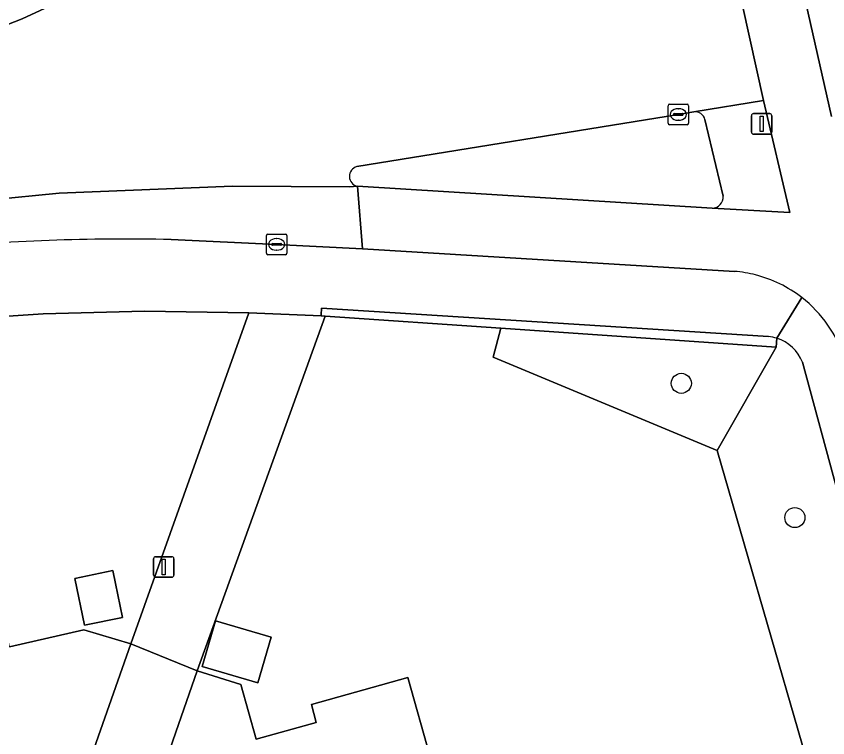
# Model space of a CAD drawing. Extents: x 158455 to 159797, y 387218 to 388672.
# Drawn here: x 159597.37 to 159636.86, y 388205.79 to 388240.92 of the extents above; entities that cross this region are included whole.
import ezdxf

# ---------------------------------------------------------------- set-up
doc = ezdxf.new("R2010")
doc.units = 0
for name, color, linetype in [('IMGEO_Berm_groen', 7, 'Continuous'), ('IMGEO_Boom', 7, 'Continuous'), ('IMGEO_Erf', 7, 'Continuous'), ('IMGEO_Fietspad_gesloten', 7, 'Continuous'), ('IMGEO_Kolk', 7, 'Continuous'), ('IMGEO_Lichtmast', 7, 'Continuous'), ('IMGEO_Muur', 7, 'Continuous'), ('IMGEO_Pand', 7, 'Continuous'), ('IMGEO_Rijbaan_lokaal_gesloten', 7, 'Continuous'), ('IMGEO_Rijbaan_regionaal_gesloten', 7, 'Continuous'), ('IMGEO_Verkeerseiland_groen', 7, 'Continuous'), ('IMGEO_Verkeersregelinstallatiepaal', 7, 'Continuous'), ('IMGEO_Voetpad_open', 7, 'Continuous')]:
    doc.layers.add(name, color=color, linetype=linetype)

msp = doc.modelspace()

# ---------------------------------------------------------------- linework, layer by layer
at = {"layer": 'IMGEO_Berm_groen'}
for points in [[(159612.234, 388226.709), (159612.21, 388226.376), (159612.208, 388226.338), (159612.409, 388226.324), (159620.956, 388225.734), (159634.356, 388224.809), (159634.385, 388225.24)], [(159633.982, 388225.324), (159612.234, 388226.709)], [(159634.385, 388225.24), (159634.356, 388224.809), (159631.488, 388219.772), (159638.058, 388197.062), (159638.98, 388193.787), (159636.003, 388192.949), (159640.81, 388175.591), (159644.957, 388176.749), (159645.378, 388175.243), (159645.494, 388174.828), (159647.811, 388179.043), (159643.213, 388196.057), (159641.777, 388195.686), (159641.04, 388198.532), (159642.447, 388198.888), (159635.636, 388224.071)]]:
    msp.add_lwpolyline(points, dxfattribs=at)
msp.add_lwpolyline([(159634.356, 388224.809), (159620.956, 388225.734), (159620.582, 388224.325), (159631.488, 388219.772)], close=True, dxfattribs=at)
for centre, radius, start, end in [((159633.801, 388223.449), 1.884, 71.9531, 84.4989), ((159633.784, 388223.343), 1.99, 21.464, 72.4174)]:
    msp.add_arc(centre, radius, start, end, dxfattribs=at)
at = {"layer": 'IMGEO_Boom'}
for centre in [(159629.737, 388223.047), (159635.262, 388216.51)]:
    msp.add_circle(centre, 0.489, dxfattribs=at)
at = {"layer": 'IMGEO_Erf'}
for points in [[(159597.044, 388210.219), (159600.663, 388211.044), (159602.94, 388210.371), (159608.695, 388226.477), (159603.617, 388226.559), (159598.679, 388226.432), (159592.836, 388226.037)], [(159638.058, 388197.062), (159631.488, 388219.772), (159620.582, 388224.325), (159620.956, 388225.734), (159612.409, 388226.324), (159606.173, 388209.055), (159608.302, 388208.384), (159609.047, 388205.722), (159611.974, 388206.541), (159611.732, 388207.404), (159616.429, 388208.719), (159617.513, 388204.871)]]:
    msp.add_lwpolyline(points, dxfattribs=at)
for points in [[(159600.224, 388213.549), (159602.066, 388213.93), (159602.197, 388213.297), (159602.536, 388211.655), (159600.695, 388211.274)], [(159609.123, 388208.462), (159606.413, 388209.263), (159607.07, 388211.486), (159609.78, 388210.685)]]:
    msp.add_lwpolyline(points, close=True, dxfattribs=at)
at = {"layer": 'IMGEO_Fietspad_gesloten'}
msp.add_lwpolyline([(159637.042, 388236.032), (159635.221, 388244.107), (159634.975, 388245.136), (159632.015, 388244.486), (159632.367, 388242.992), (159633.742, 388236.817), (159635.02, 388231.356), (159631.243, 388231.572), (159613.981, 388232.644), (159614.225, 388229.6), (159632.332, 388228.497)], dxfattribs=at)
for centre, radius, start, end in [((159631.828, 388222.357), 6.161, 75.6726, 85.3117), ((159631.835, 388222.396), 6.121, 52.1117, 75.6411), ((159631.835, 388222.39), 6.126, 17.3352, 52.152)]:
    msp.add_arc(centre, radius, start, end, dxfattribs=at)
at = {"layer": 'IMGEO_Kolk'}
for p, q in [((159629.166, 388236.636), (159630.018, 388236.636)), ((159629.091, 388235.71), (159629.091, 388236.562)), ((159629.579, 388236.416), (159629.604, 388236.416)), ((159630.092, 388236.562), (159630.092, 388235.71)), ((159629.35, 388236.13), (159629.35, 388236.142)), ((159629.788, 388236.093), (159629.39, 388236.093)), ((159629.393, 388236.179), (159629.791, 388236.179)), ((159629.602, 388235.856), (159629.577, 388235.856)), ((159629.834, 388236.142), (159629.834, 388236.13)), ((159630.018, 388235.636), (159629.166, 388235.636)), ((159609.618, 388230.311), (159610.47, 388230.311)), ((159609.543, 388229.385), (159609.543, 388230.237)), ((159610.031, 388230.091), (159610.056, 388230.091)), ((159610.544, 388230.237), (159610.544, 388229.385)), ((159609.802, 388229.805), (159609.802, 388229.817)), ((159610.24, 388229.768), (159609.842, 388229.768)), ((159609.845, 388229.854), (159610.243, 388229.854)), ((159610.054, 388229.531), (159610.029, 388229.531)), ((159610.286, 388229.817), (159610.286, 388229.805)), ((159610.47, 388229.311), (159609.618, 388229.311))]:
    msp.add_line(p, q, dxfattribs=at)
for points in [[(159629.166, 388236.636), (159630.018, 388236.636)], [(159629.091, 388235.71), (159629.091, 388236.562)], [(159630.092, 388236.562), (159630.092, 388235.71)], [(159630.018, 388235.636), (159629.166, 388235.636)], [(159609.618, 388230.311), (159610.47, 388230.311)], [(159609.543, 388229.385), (159609.543, 388230.237)], [(159610.544, 388230.237), (159610.544, 388229.385)], [(159610.47, 388229.311), (159609.618, 388229.311)]]:
    msp.add_lwpolyline(points, dxfattribs=at)
for centre, radius, start, end in [((159629.168, 388236.56), 0.0765, 91.552, 178.448), ((159629.168, 388236.56), 0.0765, 91.552, 178.448), ((159630.016, 388236.56), 0.0765, 1.552, 88.448), ((159630.016, 388236.56), 0.0765, 1.552, 88.448), ((159629.39, 388236.139), 0.0403, 85.8775, 175.7526), ((159629.387, 388236.129), 0.0366, 178.938, 274.7102), ((159629.791, 388236.136), 0.043, 264.8664, 352.4533), ((159629.795, 388236.141), 0.0386, 1.7309, 96.639), ((159629.168, 388235.712), 0.0765, 181.552, 268.448), ((159629.168, 388235.712), 0.0765, 181.552, 268.448), ((159630.016, 388235.712), 0.0765, 271.552, 358.448), ((159630.016, 388235.712), 0.0765, 271.552, 358.448), ((159609.62, 388230.235), 0.0765, 91.552, 178.448), ((159609.62, 388230.235), 0.0765, 91.552, 178.448), ((159610.468, 388230.235), 0.0765, 1.552, 88.448), ((159610.468, 388230.235), 0.0765, 1.552, 88.448), ((159609.842, 388229.814), 0.0403, 85.8775, 175.7526), ((159609.839, 388229.804), 0.0366, 178.938, 274.7102), ((159610.243, 388229.811), 0.043, 264.8664, 352.4533), ((159610.247, 388229.816), 0.0386, 1.7309, 96.639), ((159609.62, 388229.387), 0.0765, 181.552, 268.448), ((159609.62, 388229.387), 0.0765, 181.552, 268.448), ((159610.468, 388229.387), 0.0765, 271.552, 358.448), ((159610.468, 388229.387), 0.0765, 271.552, 358.448)]:
    msp.add_arc(centre, radius, start, end, dxfattribs=at)
for centre, major_axis, ratio, start_param, end_param in [((159629.578, 388236.136), (-0.387, 0.002), 0.722429, 4.712389, 7.853982), ((159629.603, 388236.136), (-0.39, 0.002), 0.717154, 1.570796, 4.712389), ((159610.03, 388229.811), (-0.387, 0.002), 0.722429, 4.712389, 7.853982), ((159610.055, 388229.811), (-0.39, 0.002), 0.717154, 1.570796, 4.712389)]:
    msp.add_ellipse(centre, major_axis=major_axis, ratio=ratio, start_param=start_param, end_param=end_param, dxfattribs=at)
at = {"layer": 'IMGEO_Lichtmast'}
for p, q in [((159604.051, 388213.707), (159604.051, 388214.507)), ((159604.051, 388214.507), (159604.051, 388213.707)), ((159604.151, 388214.607), (159604.941, 388214.607)), ((159604.941, 388214.607), (159604.151, 388214.607)), ((159605.041, 388214.507), (159605.041, 388213.707)), ((159605.041, 388213.707), (159605.041, 388214.507)), ((159604.941, 388213.607), (159604.151, 388213.607)), ((159604.151, 388213.607), (159604.941, 388213.607))]:
    msp.add_line(p, q, dxfattribs=at)
msp.add_lwpolyline([(159604.471, 388214.482), (159604.621, 388214.482), (159604.621, 388213.732), (159604.471, 388213.732), (159604.471, 388214.482)], dxfattribs=at)
for centre, start, end in [((159604.151, 388214.507), 90, 180), ((159604.151, 388214.507), 90, 180), ((159604.941, 388214.507), 0, 90), ((159604.941, 388214.507), 360, 90), ((159604.151, 388213.707), 180, 270), ((159604.151, 388213.707), 180, 270), ((159604.941, 388213.707), 270, 0), ((159604.941, 388213.707), 270, 0)]:
    msp.add_arc(centre, 0.1, start, end, dxfattribs=at)
at = {"layer": 'IMGEO_Muur'}
for points in [[(159510.431, 388208.762), (159512.085, 388209.147), (159543.043, 388216.351), (159564.779, 388220.89), (159592.836, 388226.037), (159598.679, 388226.432), (159603.617, 388226.559), (159608.695, 388226.477)], [(159608.695, 388226.477), (159602.94, 388210.371)], [(159606.173, 388209.055), (159612.409, 388226.324)], [(159612.409, 388226.324), (159620.956, 388225.734)]]:
    msp.add_lwpolyline(points, dxfattribs=at)
at = {"layer": 'IMGEO_Pand'}
for points in [[(159600.224, 388213.549), (159600.695, 388211.274), (159602.536, 388211.655), (159602.197, 388213.297), (159602.066, 388213.93)], [(159587.845, 388212.601), (159590.125, 388202.604), (159592.297, 388203.099), (159592.756, 388201.085), (159595.235, 388201.65), (159594.755, 388203.756), (159598.214, 388204.545), (159598.103, 388205.032), (159598.422, 388205.104), (159600.845, 388204.354), (159602.94, 388210.371), (159600.663, 388211.044), (159597.044, 388210.219), (159596.534, 388212.458), (159591.017, 388211.202), (159590.558, 388213.219)], [(159606.413, 388209.263), (159609.123, 388208.462), (159609.78, 388210.685), (159607.07, 388211.486)], [(159608.476, 388193.709), (159618.214, 388196.452), (159617.503, 388198.974), (159615.965, 388204.435), (159617.513, 388204.871), (159616.429, 388208.719), (159611.732, 388207.404), (159611.974, 388206.541), (159609.047, 388205.722), (159608.302, 388208.384), (159606.173, 388209.055), (159604.078, 388203.038), (159606.482, 388202.427), (159606.654, 388201.815), (159606.261, 388201.704), (159607.235, 388198.247), (159605.138, 388197.656), (159605.811, 388195.267), (159607.873, 388195.848)]]:
    msp.add_lwpolyline(points, close=True, dxfattribs=at)
at = {"layer": 'IMGEO_Rijbaan_lokaal_gesloten'}
for points in [[(159586.637, 388237.162), (159589.69, 388238.075), (159592.211, 388238.767), (159595.242, 388239.856), (159597.657, 388240.796), (159599.618, 388241.693), (159603.807, 388243.497), (159607.838, 388245.417), (159606.576, 388248.112), (159605.509, 388247.46), (159603.689, 388246.386)], [(159607.838, 388245.417), (159603.807, 388243.497), (159599.618, 388241.693), (159597.657, 388240.796), (159595.242, 388239.856), (159592.211, 388238.767), (159589.69, 388238.075), (159586.637, 388237.162), (159562.502, 388230.789), (159533.785, 388223.662), (159496.404, 388214.991)], [(159613.948, 388233.599), (159629.592, 388236.136), (159630.353, 388236.264), (159633.742, 388236.817), (159632.367, 388242.992), (159628.989, 388242.231), (159627.46, 388241.875)], [(159604.908, 388230.044), (159610.044, 388229.811), (159614.225, 388229.6), (159613.981, 388232.644), (159613.608, 388232.616), (159607.893, 388232.649), (159599.467, 388232.306), (159589.56, 388231.33), (159584.111, 388230.334), (159573.934, 388228.475), (159564.503, 388226.641), (159509.617, 388214.383), (159484.418, 388208.582), (159484.963, 388206.479), (159485.84, 388206.677), (159495.213, 388208.798), (159500, 388209.909)], [(159564.503, 388226.641), (159573.934, 388228.475), (159584.111, 388230.334), (159589.56, 388231.33), (159599.467, 388232.306), (159607.893, 388232.649), (159613.608, 388232.616), (159613.981, 388232.644)]]:
    msp.add_lwpolyline(points, dxfattribs=at)
for centre, radius, start, end in [((159614.07, 388233.125), 0.489, 104.4931, 259.4651), ((159602.622, 388130.351), 99.72, 88.68626, 95.51271)]:
    msp.add_arc(centre, radius, start, end, dxfattribs=at)
at = {"layer": 'IMGEO_Rijbaan_regionaal_gesloten'}
msp.add_lwpolyline([(159635.221, 388244.107), (159637.042, 388236.032)], dxfattribs=at)
at = {"layer": 'IMGEO_Verkeerseiland_groen'}
for points in [[(159630.353, 388236.264), (159629.592, 388236.136), (159613.948, 388233.599)], [(159631.772, 388232.157), (159630.888, 388235.886)], [(159613.981, 388232.644), (159631.243, 388231.572)]]:
    msp.add_lwpolyline(points, dxfattribs=at)
for centre, radius, start, end in [((159630.407, 388235.772), 0.494, 13.2713, 96.2431), ((159614.07, 388233.125), 0.489, 104.4931, 259.4651), ((159631.23, 388232.116), 0.544, 271.405, 4.3506)]:
    msp.add_arc(centre, radius, start, end, dxfattribs=at)
at = {"layer": 'IMGEO_Verkeersregelinstallatiepaal'}
for p, q in [((159633.15, 388235.276), (159633.15, 388236.076)), ((159633.15, 388236.076), (159633.15, 388235.276)), ((159633.25, 388236.176), (159634.04, 388236.176)), ((159634.04, 388236.176), (159633.25, 388236.176)), ((159634.14, 388236.076), (159634.14, 388235.276)), ((159634.14, 388235.276), (159634.14, 388236.076)), ((159634.04, 388235.176), (159633.25, 388235.176)), ((159633.25, 388235.176), (159634.04, 388235.176))]:
    msp.add_line(p, q, dxfattribs=at)
msp.add_lwpolyline([(159633.57, 388236.051), (159633.72, 388236.051), (159633.72, 388235.301), (159633.57, 388235.301), (159633.57, 388236.051)], dxfattribs=at)
for centre, start, end in [((159633.25, 388236.076), 90, 180), ((159633.25, 388236.076), 90, 180), ((159634.04, 388236.076), 0, 90), ((159634.04, 388236.076), 360, 90), ((159633.25, 388235.276), 180, 270), ((159633.25, 388235.276), 180, 270), ((159634.04, 388235.276), 270, 0), ((159634.04, 388235.276), 270, 0)]:
    msp.add_arc(centre, 0.1, start, end, dxfattribs=at)
at = {"layer": 'IMGEO_Voetpad_open'}
for points in [[(159633.742, 388236.817), (159630.353, 388236.264)], [(159631.243, 388231.572), (159635.02, 388231.356), (159633.742, 388236.817)], [(159630.888, 388235.886), (159631.772, 388232.157)], [(159632.332, 388228.497), (159614.225, 388229.6), (159610.044, 388229.811), (159604.908, 388230.044)], [(159634.385, 388225.24), (159635.594, 388227.227)], [(159635.594, 388227.227), (159634.385, 388225.24)], [(159510.431, 388208.762), (159512.085, 388209.147), (159543.043, 388216.351), (159564.779, 388220.89), (159592.836, 388226.037), (159598.679, 388226.432), (159603.617, 388226.559), (159608.695, 388226.477), (159612.208, 388226.338), (159612.21, 388226.376), (159612.234, 388226.709), (159633.982, 388225.324)], [(159635.636, 388224.071), (159642.447, 388198.888), (159641.04, 388198.532), (159641.777, 388195.686), (159643.213, 388196.057), (159647.811, 388179.043), (159645.494, 388174.828), (159645.774, 388173.825), (159646.591, 388170.901), (159647.407, 388167.977), (159648.224, 388165.053), (159649.04, 388162.129), (159649.857, 388159.205), (159650.674, 388156.281), (159651.49, 388153.357), (159652.277, 388150.541), (159654.08, 388151.059), (159647.523, 388174.401), (159649.95, 388178.792), (159644.254, 388199.877), (159637.683, 388224.215)]]:
    msp.add_lwpolyline(points, dxfattribs=at)
for points in [[(159612.409, 388226.324), (159612.208, 388226.338), (159608.695, 388226.477), (159602.94, 388210.371), (159606.173, 388209.055)], [(159602.94, 388210.371), (159600.845, 388204.354), (159604.078, 388203.038), (159606.173, 388209.055)]]:
    msp.add_lwpolyline(points, close=True, dxfattribs=at)
for centre, radius, start, end in [((159630.407, 388235.772), 0.494, 13.2713, 96.2431), ((159631.23, 388232.116), 0.544, 271.405, 4.3506), ((159602.622, 388130.351), 99.72, 88.68626, 95.51271), ((159631.828, 388222.357), 6.161, 75.6726, 85.3117), ((159631.835, 388222.396), 6.121, 52.1117, 75.6411), ((159631.835, 388222.39), 6.126, 17.3352, 52.152), ((159633.801, 388223.449), 1.884, 71.9531, 84.4989), ((159633.784, 388223.343), 1.99, 21.464, 72.4174)]:
    msp.add_arc(centre, radius, start, end, dxfattribs=at)

doc.saveas('drawing.dxf')
